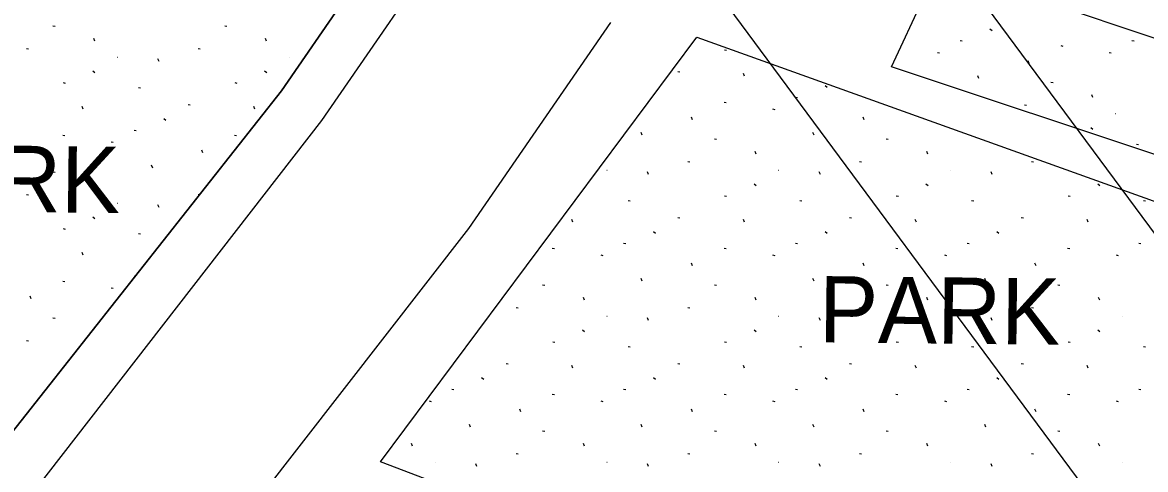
# Model space of a CAD drawing. Extents: x 413946 to 415528, y 4453939 to 4454944.
# Drawn here: x 414466.7 to 414534.5, y 4454207.4 to 4454234.4 of the extents above; entities that cross this region are included whole.
import ezdxf

# ---------------------------------------------------------------- set-up
doc = ezdxf.new("R2010")
doc.units = 0
for name, color, linetype in [('0_KADASTRO', 7, 'Continuous'), ('HAT_ENERJI_NAKIL_HAT', 7, 'Continuous'), ('KST_ENERJI_NAKIL_HAT', 7, 'Continuous'), ('Level 28', 7, 'Continuous'), ('Level 29', 7, 'Continuous'), ('Level 33', 7, 'Continuous'), ('Level 41', 7, 'Continuous'), ('Level 62', 7, 'Continuous')]:
    doc.layers.add(name, color=color, linetype=linetype)

msp = doc.modelspace()

# ---------------------------------------------------------------- linework, layer by layer
at = {"layer": '0_KADASTRO'}
for p, q in [((414482.35, 4454230.225), (414490.68, 4454242.305)), ((414454.662, 4454195.193), (414482.35, 4454230.225))]:
    msp.add_line(p, q, dxfattribs=at)
at = {"layer": 'HAT_ENERJI_NAKIL_HAT'}
msp.add_lwpolyline([(414658.516, 4453939.478), (414647.224, 4454070.234), (413999.883, 4454943.957)], dxfattribs=at)
at = {"layer": 'KST_ENERJI_NAKIL_HAT'}
msp.add_line((414585.402, 4454132.688), (414483.626, 4454269.972), dxfattribs=at)
at = {"layer": 'Level 28'}
for p, q in [((414519.178, 4454231.677), (414522.02, 4454237.778)), ((414522.02, 4454237.778), (414674.078, 4454186.979)), ((414488.322, 4454207.851), (414507.425, 4454233.467)), ((414507.425, 4454233.467), (414550.888, 4454217.901)), ((414671.766, 4454180.912), (414519.178, 4454231.677)), ((414537.675, 4454189.275), (414488.322, 4454207.851))]:
    msp.add_line(p, q, dxfattribs=at)
at = {"layer": 'Level 29'}
for p, q in [((414490.68, 4454242.305), (414482.35, 4454230.225)), ((414482.35, 4454230.225), (414454.662, 4454195.193))]:
    msp.add_line(p, q, dxfattribs=at)
at = {"layer": 'Level 41'}
for p, q in [((414468.561, 4454234.165), (414468.688, 4454234.142)), ((414468.561, 4454234.165), (414468.688, 4454234.142)), ((414478.929, 4454234.165), (414479.056, 4454234.142)), ((414478.929, 4454234.165), (414479.056, 4454234.142)), ((414525.119, 4454233.97), (414525.246, 4454233.871)), ((414525.119, 4454233.97), (414525.246, 4454233.871)), ((414471.084, 4454233.237), (414471.02, 4454233.398)), ((414471.084, 4454233.237), (414471.02, 4454233.398)), ((414481.452, 4454233.237), (414481.388, 4454233.398)), ((414481.452, 4454233.237), (414481.388, 4454233.398)), ((414523.325, 4454233.264), (414523.451, 4454233.241)), ((414523.325, 4454233.264), (414523.451, 4454233.241)), ((414533.693, 4454233.264), (414533.819, 4454233.241)), ((414533.693, 4454233.264), (414533.819, 4454233.241)), ((414466.958, 4454232.798), (414467.084, 4454232.773)), ((414466.958, 4454232.798), (414467.084, 4454232.773)), ((414477.326, 4454232.798), (414477.452, 4454232.773)), ((414477.326, 4454232.798), (414477.452, 4454232.773)), ((414509.096, 4454232.717), (414509.222, 4454232.693)), ((414509.096, 4454232.717), (414509.222, 4454232.693)), ((414521.949, 4454232.551), (414522.075, 4454232.526)), ((414521.949, 4454232.551), (414522.075, 4454232.526)), ((414529.388, 4454232.96), (414529.514, 4454232.937)), ((414529.388, 4454232.96), (414529.514, 4454232.937)), ((414532.317, 4454232.551), (414532.443, 4454232.526)), ((414532.317, 4454232.551), (414532.443, 4454232.526)), ((414472.441, 4454232.273), (414472.45, 4454232.271)), ((414472.441, 4454232.273), (414472.45, 4454232.271)), ((414474.961, 4454232.003), (414474.896, 4454232.166)), ((414474.961, 4454232.003), (414474.896, 4454232.166)), ((414482.809, 4454232.273), (414482.818, 4454232.271)), ((414482.809, 4454232.273), (414482.818, 4454232.271)), ((414527.484, 4454231.891), (414527.418, 4454232.054)), ((414527.484, 4454231.891), (414527.418, 4454232.054)), ((414470.966, 4454231.434), (414471.094, 4454231.336)), ((414470.966, 4454231.434), (414471.094, 4454231.336)), ((414481.334, 4454231.434), (414481.462, 4454231.336)), ((414481.334, 4454231.434), (414481.462, 4454231.336)), ((414506.275, 4454231.399), (414506.401, 4454231.374)), ((414506.275, 4454231.399), (414506.401, 4454231.374)), ((414510.309, 4454231.119), (414510.244, 4454231.281)), ((414510.309, 4454231.119), (414510.244, 4454231.281)), ((414524.453, 4454230.977), (414524.388, 4454231.14)), ((414524.453, 4454230.977), (414524.388, 4454231.14)), ((414469.173, 4454230.73), (414469.299, 4454230.705)), ((414469.173, 4454230.73), (414469.299, 4454230.705)), ((414473.721, 4454230.435), (414473.847, 4454230.412)), ((414473.721, 4454230.435), (414473.847, 4454230.412)), ((414479.541, 4454230.73), (414479.667, 4454230.705)), ((414479.541, 4454230.73), (414479.667, 4454230.705)), ((414515.168, 4454230.561), (414515.295, 4454230.461)), ((414515.168, 4454230.561), (414515.295, 4454230.461)), ((414528.803, 4454230.756), (414528.929, 4454230.733)), ((414528.803, 4454230.756), (414528.929, 4454230.733)), ((414513.374, 4454229.855), (414513.5, 4454229.832)), ((414513.374, 4454229.855), (414513.5, 4454229.832)), ((414531.326, 4454229.828), (414531.262, 4454229.989)), ((414531.326, 4454229.828), (414531.262, 4454229.989)), ((414470.386, 4454229.132), (414470.321, 4454229.294)), ((414470.386, 4454229.132), (414470.321, 4454229.294)), ((414476.72, 4454229.411), (414476.846, 4454229.387)), ((414476.72, 4454229.411), (414476.846, 4454229.387)), ((414480.754, 4454229.132), (414480.689, 4454229.294)), ((414480.754, 4454229.132), (414480.689, 4454229.294)), ((414509.069, 4454229.551), (414509.195, 4454229.528)), ((414509.069, 4454229.551), (414509.195, 4454229.528)), ((414511.998, 4454229.141), (414512.124, 4454229.117)), ((414511.998, 4454229.141), (414512.124, 4454229.117)), ((414527.199, 4454229.389), (414527.326, 4454229.364)), ((414527.199, 4454229.389), (414527.326, 4454229.364)), ((414475.245, 4454228.573), (414475.373, 4454228.474)), ((414475.245, 4454228.573), (414475.373, 4454228.474)), ((414507.165, 4454228.482), (414507.099, 4454228.644)), ((414507.165, 4454228.482), (414507.099, 4454228.644)), ((414517.533, 4454228.482), (414517.467, 4454228.644)), ((414517.533, 4454228.482), (414517.467, 4454228.644)), ((414532.683, 4454228.864), (414532.692, 4454228.862)), ((414532.683, 4454228.864), (414532.692, 4454228.862)), ((414473.451, 4454227.868), (414473.577, 4454227.844)), ((414473.451, 4454227.868), (414473.577, 4454227.844)), ((414504.134, 4454227.568), (414504.069, 4454227.731)), ((414504.134, 4454227.568), (414504.069, 4454227.731)), ((414514.502, 4454227.568), (414514.437, 4454227.731)), ((414514.502, 4454227.568), (414514.437, 4454227.731)), ((414531.208, 4454228.025), (414531.335, 4454227.926)), ((414531.208, 4454228.025), (414531.335, 4454227.926)), ((414469.146, 4454227.564), (414469.272, 4454227.54)), ((414469.146, 4454227.564), (414469.272, 4454227.54)), ((414472.075, 4454227.154), (414472.201, 4454227.129)), ((414472.075, 4454227.154), (414472.201, 4454227.129)), ((414479.514, 4454227.564), (414479.64, 4454227.54)), ((414479.514, 4454227.564), (414479.64, 4454227.54)), ((414508.484, 4454227.347), (414508.61, 4454227.324)), ((414508.484, 4454227.347), (414508.61, 4454227.324)), ((414518.852, 4454227.347), (414518.978, 4454227.324)), ((414518.852, 4454227.347), (414518.978, 4454227.324)), ((414533.963, 4454227.026), (414534.089, 4454227.003)), ((414533.963, 4454227.026), (414534.089, 4454227.003)), ((414467.243, 4454226.495), (414467.177, 4454226.657)), ((414467.243, 4454226.495), (414467.177, 4454226.657)), ((414477.611, 4454226.495), (414477.545, 4454226.657)), ((414477.611, 4454226.495), (414477.545, 4454226.657)), ((414511.007, 4454226.418), (414510.943, 4454226.58)), ((414511.007, 4454226.418), (414510.943, 4454226.58)), ((414521.375, 4454226.418), (414521.311, 4454226.58)), ((414521.375, 4454226.418), (414521.311, 4454226.58)), ((414474.579, 4454225.58), (414474.514, 4454225.743)), ((414474.579, 4454225.58), (414474.514, 4454225.743)), ((414506.881, 4454225.98), (414507.007, 4454225.955)), ((414506.881, 4454225.98), (414507.007, 4454225.955)), ((414517.249, 4454225.98), (414517.375, 4454225.955)), ((414517.249, 4454225.98), (414517.375, 4454225.955)), ((414527.617, 4454225.98), (414527.743, 4454225.955)), ((414527.617, 4454225.98), (414527.743, 4454225.955)), ((414468.561, 4454225.359), (414468.688, 4454225.336)), ((414468.561, 4454225.359), (414468.688, 4454225.336)), ((414501.996, 4454225.455), (414502.005, 4454225.453)), ((414501.996, 4454225.455), (414502.005, 4454225.453)), ((414504.516, 4454225.185), (414504.451, 4454225.347)), ((414504.516, 4454225.185), (414504.451, 4454225.347)), ((414512.364, 4454225.455), (414512.373, 4454225.453)), ((414512.364, 4454225.455), (414512.373, 4454225.453)), ((414514.884, 4454225.185), (414514.819, 4454225.347)), ((414514.884, 4454225.185), (414514.819, 4454225.347)), ((414522.732, 4454225.455), (414522.741, 4454225.453)), ((414522.732, 4454225.455), (414522.741, 4454225.453)), ((414525.252, 4454225.185), (414525.187, 4454225.347)), ((414525.252, 4454225.185), (414525.187, 4454225.347)), ((414471.084, 4454224.431), (414471.02, 4454224.592)), ((414471.084, 4454224.431), (414471.02, 4454224.592)), ((414510.889, 4454224.616), (414511.016, 4454224.517)), ((414510.889, 4454224.616), (414511.016, 4454224.517)), ((414521.257, 4454224.616), (414521.384, 4454224.517)), ((414521.257, 4454224.616), (414521.384, 4454224.517)), ((414531.625, 4454224.616), (414531.752, 4454224.517)), ((414531.625, 4454224.616), (414531.752, 4454224.517)), ((414466.958, 4454223.992), (414467.084, 4454223.967)), ((414466.958, 4454223.992), (414467.084, 4454223.967)), ((414477.326, 4454223.992), (414477.411, 4454223.976)), ((414477.326, 4454223.992), (414477.411, 4454223.976)), ((414503.276, 4454223.617), (414503.402, 4454223.594)), ((414503.276, 4454223.617), (414503.402, 4454223.594)), ((414509.096, 4454223.911), (414509.222, 4454223.887)), ((414509.096, 4454223.911), (414509.222, 4454223.887)), ((414513.644, 4454223.617), (414513.77, 4454223.594)), ((414513.644, 4454223.617), (414513.77, 4454223.594)), ((414519.464, 4454223.911), (414519.59, 4454223.887)), ((414519.464, 4454223.911), (414519.59, 4454223.887)), ((414524.012, 4454223.617), (414524.138, 4454223.594)), ((414524.012, 4454223.617), (414524.138, 4454223.594)), ((414529.832, 4454223.911), (414529.958, 4454223.887)), ((414529.832, 4454223.911), (414529.958, 4454223.887)), ((414534.38, 4454223.617), (414534.506, 4454223.594)), ((414534.38, 4454223.617), (414534.506, 4454223.594)), ((414472.441, 4454223.467), (414472.45, 4454223.465)), ((414472.441, 4454223.467), (414472.45, 4454223.465)), ((414474.961, 4454223.197), (414474.896, 4454223.36)), ((414474.961, 4454223.197), (414474.896, 4454223.36)), ((414470.966, 4454222.628), (414471.094, 4454222.53)), ((414470.966, 4454222.628), (414471.094, 4454222.53)), ((414499.941, 4454222.313), (414499.876, 4454222.475)), ((414499.941, 4454222.313), (414499.876, 4454222.475)), ((414506.275, 4454222.593), (414506.401, 4454222.568)), ((414506.275, 4454222.593), (414506.401, 4454222.568)), ((414510.309, 4454222.313), (414510.244, 4454222.475)), ((414510.309, 4454222.313), (414510.244, 4454222.475)), ((414516.643, 4454222.593), (414516.769, 4454222.568)), ((414516.643, 4454222.593), (414516.769, 4454222.568)), ((414520.677, 4454222.313), (414520.612, 4454222.475)), ((414520.677, 4454222.313), (414520.612, 4454222.475)), ((414527.011, 4454222.593), (414527.137, 4454222.568)), ((414527.011, 4454222.593), (414527.137, 4454222.568)), ((414531.045, 4454222.313), (414530.98, 4454222.475)), ((414531.045, 4454222.313), (414530.98, 4454222.475)), ((414469.173, 4454221.924), (414469.299, 4454221.899)), ((414469.173, 4454221.924), (414469.299, 4454221.899)), ((414473.721, 4454221.629), (414473.847, 4454221.606)), ((414473.721, 4454221.629), (414473.847, 4454221.606)), ((414504.8, 4454221.755), (414504.927, 4454221.655)), ((414504.8, 4454221.755), (414504.927, 4454221.655)), ((414515.168, 4454221.755), (414515.295, 4454221.655)), ((414515.168, 4454221.755), (414515.295, 4454221.655)), ((414525.536, 4454221.755), (414525.663, 4454221.655)), ((414525.536, 4454221.755), (414525.663, 4454221.655)), ((414503.006, 4454221.049), (414503.132, 4454221.026)), ((414503.006, 4454221.049), (414503.132, 4454221.026)), ((414513.374, 4454221.049), (414513.5, 4454221.026)), ((414513.374, 4454221.049), (414513.5, 4454221.026)), ((414523.742, 4454221.049), (414523.868, 4454221.026)), ((414523.742, 4454221.049), (414523.868, 4454221.026)), ((414534.11, 4454221.049), (414534.236, 4454221.026)), ((414534.11, 4454221.049), (414534.236, 4454221.026)), ((414470.386, 4454220.326), (414470.321, 4454220.488)), ((414470.386, 4454220.326), (414470.321, 4454220.488)), ((414498.701, 4454220.745), (414498.827, 4454220.722)), ((414498.701, 4454220.745), (414498.827, 4454220.722)), ((414501.63, 4454220.335), (414501.756, 4454220.311)), ((414501.63, 4454220.335), (414501.756, 4454220.311)), ((414509.069, 4454220.745), (414509.195, 4454220.722)), ((414509.069, 4454220.745), (414509.195, 4454220.722)), ((414511.998, 4454220.335), (414512.124, 4454220.311)), ((414511.998, 4454220.335), (414512.124, 4454220.311)), ((414519.437, 4454220.745), (414519.563, 4454220.722)), ((414519.437, 4454220.745), (414519.563, 4454220.722)), ((414522.366, 4454220.335), (414522.492, 4454220.311)), ((414522.366, 4454220.335), (414522.492, 4454220.311)), ((414529.805, 4454220.745), (414529.931, 4454220.722)), ((414529.805, 4454220.745), (414529.931, 4454220.722)), ((414532.734, 4454220.335), (414532.86, 4454220.311)), ((414532.734, 4454220.335), (414532.86, 4454220.311)), ((414507.165, 4454219.676), (414507.099, 4454219.838)), ((414507.165, 4454219.676), (414507.099, 4454219.838)), ((414517.533, 4454219.676), (414517.467, 4454219.838)), ((414517.533, 4454219.676), (414517.467, 4454219.838)), ((414527.901, 4454219.676), (414527.835, 4454219.838)), ((414527.901, 4454219.676), (414527.835, 4454219.838)), ((414473.451, 4454219.062), (414473.517, 4454219.049)), ((414473.451, 4454219.062), (414473.517, 4454219.049)), ((414504.134, 4454218.762), (414504.069, 4454218.925)), ((414504.134, 4454218.762), (414504.069, 4454218.925)), ((414514.502, 4454218.762), (414514.437, 4454218.925)), ((414514.502, 4454218.762), (414514.437, 4454218.925)), ((414524.87, 4454218.762), (414524.805, 4454218.925)), ((414524.87, 4454218.762), (414524.805, 4454218.925)), ((414469.146, 4454218.758), (414469.272, 4454218.734)), ((414469.146, 4454218.758), (414469.272, 4454218.734)), ((414472.075, 4454218.348), (414472.201, 4454218.323)), ((414472.075, 4454218.348), (414472.201, 4454218.323)), ((414498.116, 4454218.541), (414498.242, 4454218.518)), ((414498.116, 4454218.541), (414498.242, 4454218.518)), ((414508.484, 4454218.541), (414508.61, 4454218.518)), ((414508.484, 4454218.541), (414508.61, 4454218.518)), ((414518.852, 4454218.541), (414518.978, 4454218.518)), ((414518.852, 4454218.541), (414518.978, 4454218.518)), ((414529.22, 4454218.541), (414529.346, 4454218.518)), ((414529.22, 4454218.541), (414529.346, 4454218.518)), ((414467.243, 4454217.689), (414467.177, 4454217.851)), ((414467.243, 4454217.689), (414467.177, 4454217.851)), ((414500.639, 4454217.612), (414500.575, 4454217.774)), ((414500.639, 4454217.612), (414500.575, 4454217.774)), ((414511.007, 4454217.612), (414510.943, 4454217.774)), ((414511.007, 4454217.612), (414510.943, 4454217.774)), ((414521.375, 4454217.612), (414521.311, 4454217.774)), ((414521.375, 4454217.612), (414521.311, 4454217.774)), ((414531.743, 4454217.612), (414531.679, 4454217.774)), ((414531.743, 4454217.612), (414531.679, 4454217.774)), ((414496.513, 4454217.174), (414496.639, 4454217.149)), ((414496.513, 4454217.174), (414496.639, 4454217.149)), ((414506.881, 4454217.174), (414507.007, 4454217.149)), ((414506.881, 4454217.174), (414507.007, 4454217.149)), ((414517.249, 4454217.174), (414517.375, 4454217.149)), ((414517.249, 4454217.174), (414517.375, 4454217.149)), ((414527.617, 4454217.174), (414527.743, 4454217.149)), ((414527.617, 4454217.174), (414527.743, 4454217.149)), ((414468.561, 4454216.553), (414468.688, 4454216.53)), ((414468.561, 4454216.553), (414468.688, 4454216.53)), ((414501.996, 4454216.649), (414502.005, 4454216.647)), ((414501.996, 4454216.649), (414502.005, 4454216.647)), ((414504.516, 4454216.379), (414504.451, 4454216.541)), ((414504.516, 4454216.379), (414504.451, 4454216.541)), ((414512.364, 4454216.649), (414512.373, 4454216.647)), ((414512.364, 4454216.649), (414512.373, 4454216.647)), ((414514.884, 4454216.379), (414514.819, 4454216.541)), ((414514.884, 4454216.379), (414514.819, 4454216.541)), ((414522.732, 4454216.649), (414522.741, 4454216.647)), ((414522.732, 4454216.649), (414522.741, 4454216.647)), ((414525.252, 4454216.379), (414525.187, 4454216.541)), ((414525.252, 4454216.379), (414525.187, 4454216.541)), ((414533.1, 4454216.649), (414533.109, 4454216.647)), ((414533.1, 4454216.649), (414533.109, 4454216.647)), ((414500.521, 4454215.81), (414500.648, 4454215.711)), ((414500.521, 4454215.81), (414500.648, 4454215.711)), ((414510.889, 4454215.81), (414511.016, 4454215.711)), ((414510.889, 4454215.81), (414511.016, 4454215.711)), ((414521.257, 4454215.81), (414521.384, 4454215.711)), ((414521.257, 4454215.81), (414521.384, 4454215.711)), ((414531.625, 4454215.81), (414531.752, 4454215.711)), ((414531.625, 4454215.81), (414531.752, 4454215.711)), ((414466.958, 4454215.186), (414467.084, 4454215.161)), ((414466.958, 4454215.186), (414467.084, 4454215.161)), ((414498.728, 4454215.105), (414498.854, 4454215.081)), ((414498.728, 4454215.105), (414498.854, 4454215.081)), ((414503.276, 4454214.811), (414503.402, 4454214.788)), ((414503.276, 4454214.811), (414503.402, 4454214.788)), ((414509.096, 4454215.105), (414509.222, 4454215.081)), ((414509.096, 4454215.105), (414509.222, 4454215.081)), ((414513.644, 4454214.811), (414513.77, 4454214.788)), ((414513.644, 4454214.811), (414513.77, 4454214.788)), ((414519.464, 4454215.105), (414519.59, 4454215.081)), ((414519.464, 4454215.105), (414519.59, 4454215.081)), ((414524.012, 4454214.811), (414524.138, 4454214.788)), ((414524.012, 4454214.811), (414524.138, 4454214.788)), ((414529.832, 4454215.105), (414529.958, 4454215.081)), ((414529.832, 4454215.105), (414529.958, 4454215.081)), ((414534.38, 4454214.811), (414534.506, 4454214.788)), ((414534.38, 4454214.811), (414534.506, 4454214.788)), ((414495.907, 4454213.787), (414496.033, 4454213.762)), ((414495.907, 4454213.787), (414496.033, 4454213.762)), ((414499.941, 4454213.507), (414499.876, 4454213.669)), ((414499.941, 4454213.507), (414499.876, 4454213.669)), ((414506.275, 4454213.787), (414506.401, 4454213.762)), ((414506.275, 4454213.787), (414506.401, 4454213.762)), ((414510.309, 4454213.507), (414510.244, 4454213.669)), ((414510.309, 4454213.507), (414510.244, 4454213.669)), ((414516.643, 4454213.787), (414516.769, 4454213.762)), ((414516.643, 4454213.787), (414516.769, 4454213.762)), ((414520.677, 4454213.507), (414520.612, 4454213.669)), ((414520.677, 4454213.507), (414520.612, 4454213.669)), ((414527.011, 4454213.787), (414527.137, 4454213.762)), ((414527.011, 4454213.787), (414527.137, 4454213.762)), ((414531.045, 4454213.507), (414530.98, 4454213.669)), ((414531.045, 4454213.507), (414530.98, 4454213.669)), ((414494.432, 4454212.949), (414494.559, 4454212.849)), ((414494.432, 4454212.949), (414494.559, 4454212.849)), ((414504.8, 4454212.949), (414504.927, 4454212.849)), ((414504.8, 4454212.949), (414504.927, 4454212.849)), ((414515.168, 4454212.949), (414515.295, 4454212.849)), ((414515.168, 4454212.949), (414515.295, 4454212.849)), ((414525.536, 4454212.949), (414525.663, 4454212.849)), ((414525.536, 4454212.949), (414525.663, 4454212.849)), ((414492.638, 4454212.243), (414492.764, 4454212.22)), ((414492.638, 4454212.243), (414492.764, 4454212.22)), ((414503.006, 4454212.243), (414503.132, 4454212.22)), ((414503.006, 4454212.243), (414503.132, 4454212.22)), ((414513.374, 4454212.243), (414513.5, 4454212.22)), ((414513.374, 4454212.243), (414513.5, 4454212.22)), ((414523.742, 4454212.243), (414523.868, 4454212.22)), ((414523.742, 4454212.243), (414523.868, 4454212.22)), ((414534.11, 4454212.243), (414534.236, 4454212.22)), ((414534.11, 4454212.243), (414534.236, 4454212.22)), ((414491.262, 4454211.529), (414491.388, 4454211.505)), ((414491.262, 4454211.529), (414491.388, 4454211.505)), ((414498.701, 4454211.939), (414498.827, 4454211.916)), ((414498.701, 4454211.939), (414498.827, 4454211.916)), ((414501.63, 4454211.529), (414501.756, 4454211.505)), ((414501.63, 4454211.529), (414501.756, 4454211.505)), ((414509.069, 4454211.939), (414509.195, 4454211.916)), ((414509.069, 4454211.939), (414509.195, 4454211.916)), ((414511.998, 4454211.529), (414512.124, 4454211.505)), ((414511.998, 4454211.529), (414512.124, 4454211.505)), ((414519.437, 4454211.939), (414519.563, 4454211.916)), ((414519.437, 4454211.939), (414519.563, 4454211.916)), ((414522.366, 4454211.529), (414522.492, 4454211.505)), ((414522.366, 4454211.529), (414522.492, 4454211.505)), ((414529.805, 4454211.939), (414529.931, 4454211.916)), ((414529.805, 4454211.939), (414529.931, 4454211.916)), ((414532.734, 4454211.529), (414532.86, 4454211.505)), ((414532.734, 4454211.529), (414532.86, 4454211.505)), ((414496.797, 4454210.87), (414496.731, 4454211.032)), ((414496.797, 4454210.87), (414496.731, 4454211.032)), ((414507.165, 4454210.87), (414507.099, 4454211.032)), ((414507.165, 4454210.87), (414507.099, 4454211.032)), ((414517.533, 4454210.87), (414517.467, 4454211.032)), ((414517.533, 4454210.87), (414517.467, 4454211.032)), ((414527.901, 4454210.87), (414527.835, 4454211.032)), ((414527.901, 4454210.87), (414527.835, 4454211.032)), ((414493.766, 4454209.956), (414493.701, 4454210.119)), ((414493.766, 4454209.956), (414493.701, 4454210.119)), ((414504.134, 4454209.956), (414504.069, 4454210.119)), ((414504.134, 4454209.956), (414504.069, 4454210.119)), ((414514.502, 4454209.956), (414514.437, 4454210.119)), ((414514.502, 4454209.956), (414514.437, 4454210.119)), ((414524.87, 4454209.956), (414524.805, 4454210.119)), ((414524.87, 4454209.956), (414524.805, 4454210.119)), ((414498.116, 4454209.735), (414498.242, 4454209.712)), ((414498.116, 4454209.735), (414498.242, 4454209.712)), ((414508.484, 4454209.735), (414508.61, 4454209.712)), ((414508.484, 4454209.735), (414508.61, 4454209.712)), ((414518.852, 4454209.735), (414518.978, 4454209.712)), ((414518.852, 4454209.735), (414518.978, 4454209.712)), ((414529.22, 4454209.735), (414529.346, 4454209.712)), ((414529.22, 4454209.735), (414529.346, 4454209.712)), ((414490.271, 4454208.806), (414490.207, 4454208.968)), ((414490.271, 4454208.806), (414490.207, 4454208.968)), ((414500.639, 4454208.806), (414500.575, 4454208.968)), ((414500.639, 4454208.806), (414500.575, 4454208.968)), ((414511.007, 4454208.806), (414510.943, 4454208.968)), ((414511.007, 4454208.806), (414510.943, 4454208.968)), ((414521.375, 4454208.806), (414521.311, 4454208.968)), ((414521.375, 4454208.806), (414521.311, 4454208.968)), ((414531.743, 4454208.806), (414531.679, 4454208.968)), ((414531.743, 4454208.806), (414531.679, 4454208.968)), ((414496.513, 4454208.368), (414496.639, 4454208.343)), ((414496.513, 4454208.368), (414496.639, 4454208.343)), ((414506.881, 4454208.368), (414507.007, 4454208.343)), ((414506.881, 4454208.368), (414507.007, 4454208.343)), ((414517.249, 4454208.368), (414517.375, 4454208.343)), ((414517.249, 4454208.368), (414517.375, 4454208.343)), ((414527.617, 4454208.368), (414527.743, 4454208.343)), ((414527.617, 4454208.368), (414527.743, 4454208.343)), ((414491.628, 4454207.843), (414491.637, 4454207.841)), ((414491.628, 4454207.843), (414491.637, 4454207.841)), ((414494.148, 4454207.573), (414494.083, 4454207.735)), ((414494.148, 4454207.573), (414494.083, 4454207.735)), ((414501.996, 4454207.843), (414502.005, 4454207.841)), ((414501.996, 4454207.843), (414502.005, 4454207.841)), ((414504.516, 4454207.573), (414504.451, 4454207.735)), ((414504.516, 4454207.573), (414504.451, 4454207.735)), ((414512.364, 4454207.843), (414512.373, 4454207.841)), ((414512.364, 4454207.843), (414512.373, 4454207.841)), ((414514.884, 4454207.573), (414514.819, 4454207.735)), ((414514.884, 4454207.573), (414514.819, 4454207.735)), ((414522.732, 4454207.843), (414522.741, 4454207.841)), ((414522.732, 4454207.843), (414522.741, 4454207.841)), ((414525.252, 4454207.573), (414525.187, 4454207.735)), ((414525.252, 4454207.573), (414525.187, 4454207.735)), ((414533.1, 4454207.843), (414533.109, 4454207.841)), ((414533.1, 4454207.843), (414533.109, 4454207.841))]:
    msp.add_line(p, q, dxfattribs=at)
at = {"layer": 'Level 62'}
for points in [[(414493.15, 4454240.602), (414484.764, 4454228.441), (414459.473, 4454195.905), (414452.873, 4454186.05)], [(414502.206, 4454234.357), (414493.641, 4454221.938), (414468.396, 4454189.461), (414462.013, 4454179.929)]]:
    msp.add_lwpolyline(points, dxfattribs=at)

# ---------------------------------------------------------------- texts
at = {"layer": 'Level 33'}
for p in [(414458.027, 4454223.012), (414514.78, 4454215.065)]:
    msp.add_text('PARK', height=4, rotation=359.4136, dxfattribs=at).set_placement(p)

doc.saveas('drawing.dxf')
